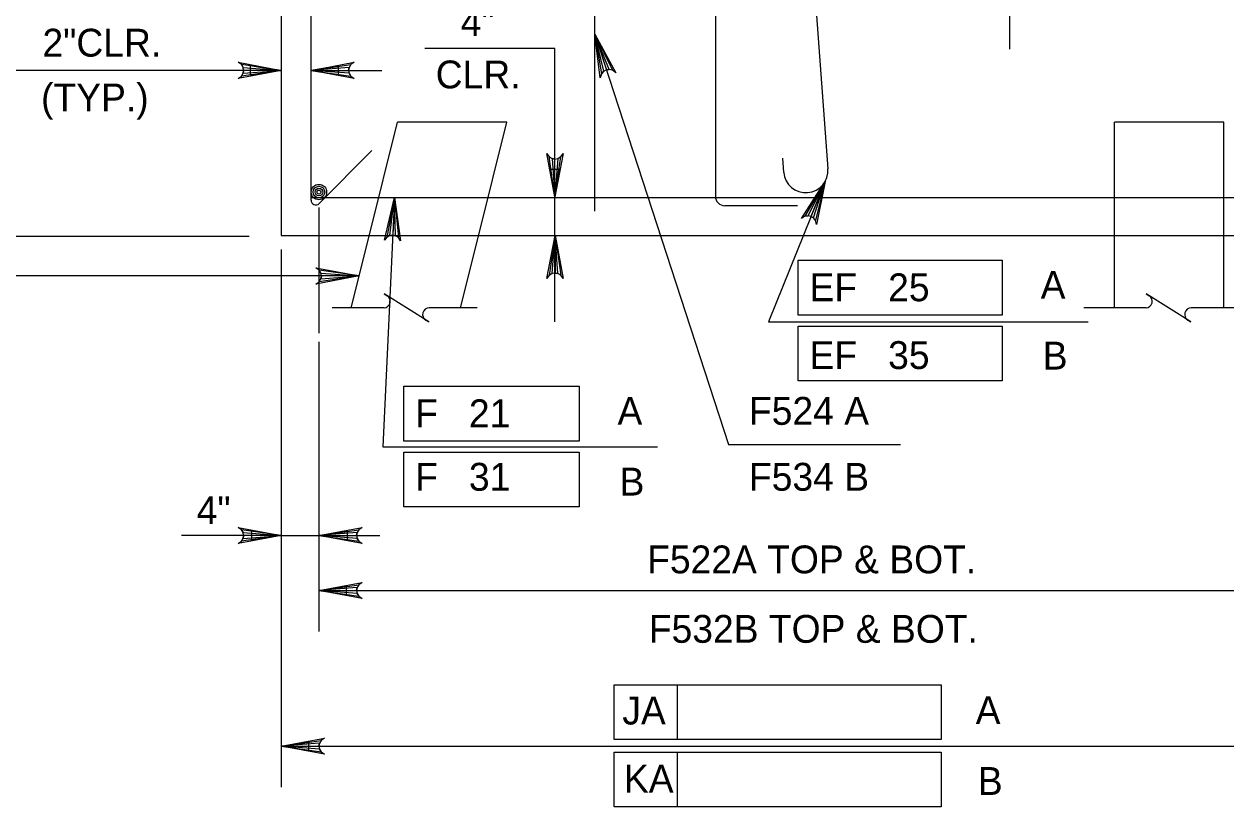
# Model space of a CAD drawing. Extents: x 638340 to 640242, y 295465 to 298435.
# Drawn here: x 639069.8 to 639199.2, y 295759.3 to 295843.7 of the extents above; entities that cross this region are included whole.
import ezdxf

# ---------------------------------------------------------------- set-up
doc = ezdxf.new("R2010")
doc.units = 0
for name, color, linetype in [('Level 3', 7, 'Continuous'), ('Level 4', 7, 'Continuous'), ('Level 6', 7, 'Continuous'), ('Level 8', 7, 'Continuous'), ('Level 9', 7, 'Continuous')]:
    doc.layers.add(name, color=color, linetype=linetype)

msp = doc.modelspace()

# ---------------------------------------------------------------- linework, layer by layer
at = {"layer": 'Level 3'}
msp.add_line((639105.85, 295816.54), (639048.6, 295816.54), dxfattribs=at)
msp.add_lwpolyline([(639105.85, 295816.54), (639101.19, 295815.67), (639101.55, 295815.92), (639101.74, 295816.23), (639101.79, 295816.54), (639101.74, 295816.85), (639101.55, 295817.16), (639101.19, 295817.41), (639105.85, 295816.54), (639101.55, 295817.16), (639101.74, 295816.85), (639105.85, 295816.54), (639101.79, 295816.54), (639101.74, 295816.23), (639105.85, 295816.54), (639101.55, 295815.92)], dxfattribs=at)
at = {"layer": 'Level 4'}
for p, q in [((639175.91, 295858.15), (639175.91, 295840.98)), ((639131.22, 295842.59), (639145.64, 295798.4)), ((639097.46, 295838.69), (639067.96, 295838.69)), ((639100.67, 295838.69), (639108.3, 295838.69)), ((639156.04, 295826.72), (639149.95, 295811.61)), ((639109.66, 295825), (639108.39, 295798.14)), ((639101.52, 295823.92), (639101.52, 295818.77)), ((639101.52, 295823.79), (639101.52, 295810.39)), ((639094.01, 295820.81), (639001.39, 295820.81)), ((639097.46, 295819.38), (639097.46, 295761.48)), ((639153.13, 295818.23), (639175.13, 295818.23)), ((639153.13, 295812.33), (639153.13, 295818.23)), ((639175.13, 295818.23), (639175.13, 295812.33)), ((639149.95, 295811.61), (639184.39, 295811.61)), ((639175.13, 295812.33), (639153.13, 295812.33)), ((639153.13, 295811.13), (639175.13, 295811.13)), ((639153.13, 295805.23), (639153.13, 295811.13)), ((639175.13, 295811.13), (639175.13, 295805.23)), ((639101.52, 295809.45), (639101.52, 295778.24)), ((639175.13, 295805.23), (639153.13, 295805.23)), ((639110.65, 295798.76), (639110.65, 295804.66)), ((639110.65, 295804.66), (639129.56, 295804.66)), ((639129.56, 295804.66), (639129.56, 295798.76)), ((639129.56, 295798.76), (639110.65, 295798.76)), ((639108.39, 295798.14), (639137.99, 295798.14)), ((639110.65, 295797.56), (639129.56, 295797.56)), ((639110.65, 295791.66), (639110.65, 295797.56)), ((639129.56, 295797.56), (639129.56, 295791.66)), ((639145.64, 295798.4), (639164.16, 295798.4)), ((639129.56, 295791.66), (639110.65, 295791.66)), ((639097.46, 295788.59), (639086.7, 295788.59)), ((639097.46, 295788.59), (639108.09, 295788.59)), ((639101.52, 295782.67), (639207.46, 295782.67)), ((639133.31, 295772.51), (639168.54, 295772.51)), ((639133.31, 295766.62), (639133.31, 295772.51)), ((639140.14, 295766.62), (639140.14, 295772.51)), ((639168.54, 295772.51), (639168.54, 295766.62)), ((639168.54, 295766.62), (639133.31, 295766.62)), ((639097.46, 295765.9), (639211.51, 295765.9)), ((639133.31, 295765.24), (639168.54, 295765.24)), ((639133.31, 295759.35), (639133.31, 295765.24)), ((639140.14, 295759.35), (639140.14, 295765.24)), ((639168.54, 295765.24), (639168.54, 295759.35)), ((639168.54, 295759.35), (639133.31, 295759.35))]:
    msp.add_line(p, q, dxfattribs=at)
for points in [[(639131.22, 295842.59), (639133.49, 295838.44), (639133.14, 295838.7), (639132.79, 295838.78), (639132.48, 295838.74), (639132.2, 295838.59), (639131.96, 295838.32), (639131.83, 295837.9), (639131.22, 295842.59), (639131.96, 295838.32), (639132.2, 295838.59), (639131.22, 295842.59), (639132.48, 295838.74), (639132.79, 295838.78), (639131.22, 295842.59), (639133.14, 295838.7)], [(639097.46, 295838.69), (639092.81, 295837.82), (639093.17, 295838.07), (639093.35, 295838.38), (639093.4, 295838.69), (639093.35, 295839), (639093.17, 295839.31), (639092.81, 295839.56), (639097.46, 295838.69), (639093.17, 295839.31), (639093.35, 295839), (639097.46, 295838.69), (639093.4, 295838.69), (639093.35, 295838.38), (639097.46, 295838.69), (639093.17, 295838.07)], [(639100.67, 295838.69), (639105.32, 295839.56), (639104.96, 295839.31), (639104.78, 295839), (639104.72, 295838.69), (639104.78, 295838.38), (639104.96, 295838.07), (639105.32, 295837.82), (639100.67, 295838.69), (639104.96, 295838.07), (639104.78, 295838.38), (639100.67, 295838.69), (639104.72, 295838.69), (639104.78, 295839), (639100.67, 295838.69), (639104.96, 295839.31)], [(639126.94, 295825.08), (639126.07, 295829.73), (639126.32, 295829.38), (639126.63, 295829.19), (639126.94, 295829.14), (639127.25, 295829.19), (639127.56, 295829.38), (639127.81, 295829.73), (639126.94, 295825.08), (639127.56, 295829.38), (639127.25, 295829.19), (639126.94, 295825.08), (639126.94, 295829.14), (639126.63, 295829.19), (639126.94, 295825.08), (639126.32, 295829.38)], [(639156.04, 295826.72), (639155.11, 295822.08), (639155.01, 295822.51), (639154.79, 295822.8), (639154.52, 295822.96), (639154.21, 295823.03), (639153.86, 295822.97), (639153.49, 295822.74), (639156.04, 295826.72), (639153.86, 295822.97), (639154.21, 295823.03), (639156.04, 295826.72), (639154.52, 295822.96), (639154.79, 295822.8), (639156.04, 295826.72), (639155.01, 295822.51)], [(639109.66, 295825), (639110.31, 295820.32), (639110.08, 295820.69), (639109.78, 295820.88), (639109.47, 295820.95), (639109.16, 295820.91), (639108.84, 295820.74), (639108.57, 295820.4), (639109.66, 295825), (639108.84, 295820.74), (639109.16, 295820.91), (639109.66, 295825), (639109.47, 295820.95), (639109.78, 295820.88), (639109.66, 295825), (639110.08, 295820.69)], [(639126.95, 295820.91), (639127.83, 295816.26), (639127.58, 295816.62), (639127.26, 295816.8), (639126.95, 295816.86), (639126.64, 295816.8), (639126.33, 295816.62), (639126.08, 295816.26), (639126.95, 295820.91), (639126.33, 295816.62), (639126.64, 295816.8), (639126.95, 295820.91), (639126.95, 295816.86), (639127.26, 295816.8), (639126.95, 295820.91), (639127.58, 295816.62)], [(639097.46, 295788.59), (639092.81, 295787.72), (639093.17, 295787.96), (639093.35, 295788.28), (639093.4, 295788.59), (639093.35, 295788.9), (639093.17, 295789.21), (639092.81, 295789.46), (639097.46, 295788.59), (639093.17, 295789.21), (639093.35, 295788.9), (639097.46, 295788.59), (639093.4, 295788.59), (639093.35, 295788.28), (639097.46, 295788.59), (639093.17, 295787.96)], [(639101.52, 295788.59), (639106.17, 295789.46), (639105.81, 295789.21), (639105.63, 295788.9), (639105.57, 295788.59), (639105.63, 295788.28), (639105.81, 295787.96), (639106.17, 295787.72), (639101.52, 295788.59), (639105.81, 295787.96), (639105.63, 295788.28), (639101.52, 295788.59), (639105.57, 295788.59), (639105.63, 295788.9), (639101.52, 295788.59), (639105.81, 295789.21)], [(639101.52, 295782.67), (639106.17, 295783.54), (639105.81, 295783.29), (639105.63, 295782.98), (639105.57, 295782.67), (639105.63, 295782.35), (639105.81, 295782.04), (639106.17, 295781.79), (639101.52, 295782.67), (639105.81, 295782.04), (639105.63, 295782.35), (639101.52, 295782.67), (639105.57, 295782.67), (639105.63, 295782.98), (639101.52, 295782.67), (639105.81, 295783.29)], [(639097.46, 295765.9), (639102.11, 295766.77), (639101.75, 295766.52), (639101.57, 295766.21), (639101.51, 295765.9), (639101.57, 295765.58), (639101.75, 295765.27), (639102.11, 295765.02), (639097.46, 295765.9), (639101.75, 295765.27), (639101.57, 295765.58), (639097.46, 295765.9), (639101.51, 295765.9), (639101.57, 295766.21), (639097.46, 295765.9), (639101.75, 295766.52)]]:
    msp.add_lwpolyline(points, dxfattribs=at)
for points in [[(639094.1, 295839.18), (639094.1, 295838.2), (639097.05, 295838.69)], [(639103.61, 295838.2), (639103.61, 295839.18), (639100.67, 295838.69)], [(639094.24, 295789.08), (639094.24, 295788.1), (639097.19, 295788.59)], [(639104.6, 295788.1), (639104.6, 295789.08), (639101.65, 295788.59)], [(639104.46, 295783.16), (639104.46, 295782.18), (639101.52, 295782.67)], [(639100.41, 295766.39), (639100.41, 295765.41), (639097.46, 295765.9)]]:
    msp.add_lwpolyline(points, close=True, dxfattribs=at)
at = {"layer": 'Level 6'}
for p, q in [((639151.2, 295896.58), (639156.34, 295828.1)), ((639131.22, 295823.52), (639131.22, 295872.6)), ((639144.22, 295849.48), (639144.22, 295825.13)), ((639100.67, 295824.71), (639100.67, 295849.06)), ((639126.94, 295841.03), (639112.91, 295841.03)), ((639126.94, 295811.61), (639126.94, 295841.03)), ((639107.23, 295830.05), (639101.54, 295824.35)), ((639151.44, 295829.23), (639151.57, 295827.7)), ((639100.67, 295825), (639208.31, 295825)), ((639153.08, 295824.11), (639145.24, 295824.11))]:
    msp.add_line(p, q, dxfattribs=at)
msp.add_lwpolyline([(639126.45, 295828.03), (639127.43, 295828.03), (639126.94, 295825.08)], close=True, dxfattribs=at)
for radius in [0.832, 0.624, 0.416, 0.208]:
    msp.add_circle((639101.52, 295825.58), radius, dxfattribs=at)
for centre, radius, start, end in [((639153.96, 295827.9), 2.39, 184.7636, 4.7636), ((639101.18, 295824.71), 0.511, 180, 315), ((639145.24, 295825.13), 1.02, 180, 270)]:
    msp.add_arc(centre, radius, start, end, dxfattribs=at)
at = {"layer": 'Level 8'}
for p, q in [((639106.92, 295820.83), (639109.99, 295833.1)), ((639121.77, 295833.1), (639109.99, 295833.1)), ((639118.7, 295820.83), (639121.77, 295833.1)), ((639198.99, 295833.1), (639187.2, 295833.1)), ((639187.2, 295820.91), (639187.2, 295833.1)), ((639198.99, 295820.83), (639198.99, 295833.1)), ((639104.99, 295813.11), (639106.92, 295820.83)), ((639116.77, 295813.11), (639118.7, 295820.83)), ((639187.2, 295813.11), (639187.2, 295820.91)), ((639198.99, 295813.11), (639198.99, 295820.83)), ((639108.55, 295813.11), (639102.96, 295813.11)), ((639118.58, 295813.11), (639113.4, 295813.11)), ((639190.63, 295813.11), (639183.91, 295813.11)), ((639201.61, 295813.11), (639195.48, 295813.11))]:
    msp.add_line(p, q, dxfattribs=at)
for points in [[(639113.05, 295811.79), (639113.35, 295811.6), (639108.54, 295814.62), (639108.87, 295814.41)], [(639195.13, 295811.79), (639195.42, 295811.6), (639190.62, 295814.62), (639190.94, 295814.41)]]:
    msp.add_lwpolyline(points, dxfattribs=at)
for centre, start, end in [((639108.49, 295813.81), 275.3286, 57.8672), ((639190.57, 295813.81), 275.3286, 57.8672), ((639113.4, 295812.4), 90, 240), ((639195.48, 295812.4), 90, 240)]:
    msp.add_arc(centre, 0.709, start, end, dxfattribs=at)
at = {"layer": 'Level 9'}
for p, q in [((639097.46, 295852.26), (639097.46, 295820.91)), ((639097.46, 295820.91), (639211.51, 295820.91))]:
    msp.add_line(p, q, dxfattribs=at)

# ---------------------------------------------------------------- texts
at = {"layer": 'Level 3'}
for s, p in [('4"', (639116.79, 295842.39)), ('2"CLR.', (639071.74, 295840.17)), ('CLR.', (639114.1, 295836.75)), ('4"', (639088.35, 295789.81))]:
    msp.add_text(s, height=3, dxfattribs=at).set_placement(p)
at = {"layer": 'Level 4'}
for s, height, p in [('(TYP.)', 3, (639071.59, 295834.27)), ('EF   25', 3, (639154.36, 295813.82)), ('A', 3, (639179.26, 295814.09)), ('EF   35', 3, (639154.36, 295806.52)), ('B', 3, (639179.48, 295806.46)), ('F   21', 3, (639111.88, 295800.25)), ('A', 3, (639133.68, 295800.51)), ('F524 A', 3, (639147.84, 295800.51)), ('F   31', 3, (639111.88, 295793.41)), ('F534 B', 3, (639147.84, 295793.41)), ('B', 3, (639133.9, 295792.89)), ('F522A TOP & BOT.', 3.0001, (639136.87, 295784.51)), ('F532B TOP & BOT.', 3.0001, (639137.05, 295777.03)), ('JA', 3, (639134.2, 295768.23)), ('A', 3, (639172.26, 295768.27)), ('KA', 3, (639134.37, 295760.89)), ('B', 3, (639172.49, 295760.64))]:
    msp.add_text(s, height=height, dxfattribs=at).set_placement(p)

doc.saveas('drawing.dxf')
